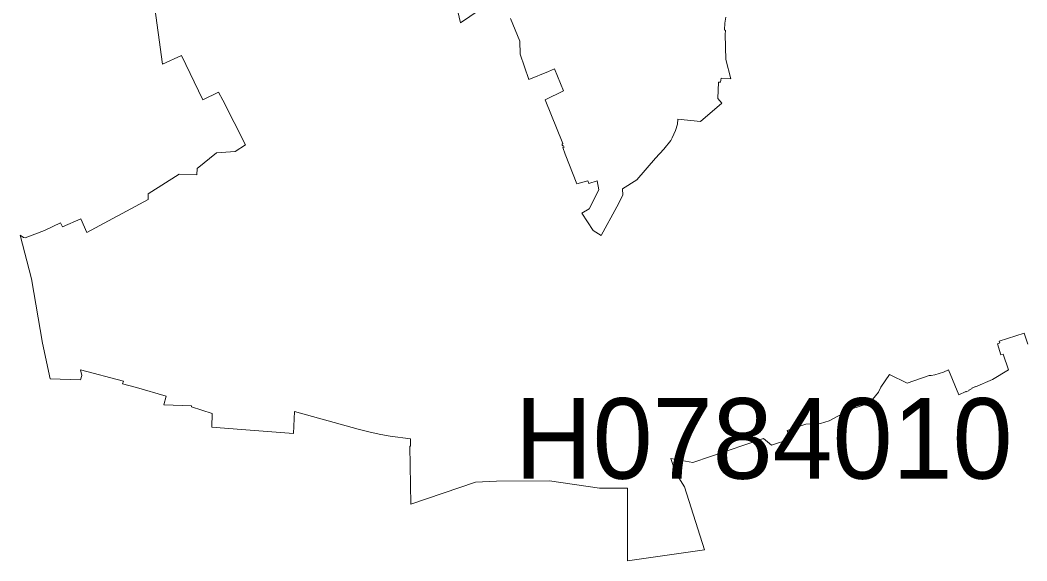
# Model space of a CAD drawing. Extents: x 369010 to 739155, y 6377141 to 6616555.
# Drawn here: x 541475 to 542723, y 6587784 to 6588455 of the extents above; entities that cross this region are included whole.
import ezdxf
from ezdxf.enums import TextEntityAlignment as Align

# ---------------------------------------------------------------- set-up
doc = ezdxf.new("R2010")
doc.units = 0
doc.header["$LTSCALE"] = 40
doc.layers.add('1', color=7, linetype='Continuous', lineweight=13)
doc.layers.add('2', color=7, linetype='Continuous')

msp = doc.modelspace()

# ---------------------------------------------------------------- linework, layer by layer
at = {"layer": '1'}
for points in [[(541999.45, 6588541.23), (542020.8, 6588451.2), (542054.23, 6588473.7)], [(542054.23, 6588473.7), (542020.8, 6588451.2), (541999.45, 6588541.23)], [(541653.05, 6587977.19), (541655.7, 6587988.12), (541619.12, 6587998.87), (541601.91, 6588003.34), (541602.74, 6588006.49), (541549.78, 6588020.72), (541551.1, 6588013.77), (541549.61, 6588008.31), (541511.88, 6588009.63), (541502.61, 6588053.49), (541488.87, 6588133.59), (541474.81, 6588187.55), (541479.11, 6588184.9), (541480.93, 6588184.57), (541505.09, 6588193.51), (541524.95, 6588203.1), (541527.44, 6588198.14), (541550.11, 6588207.9), (541557.56, 6588190.86), (541633.52, 6588231.74), (541633.52, 6588239.18), (541671.92, 6588263.18), (541693.93, 6588262.36), (541694.1, 6588270.46), (541718.43, 6588289.83), (541741.43, 6588291.48), (541754.01, 6588299.76), (541726.21, 6588355.04), (541720.74, 6588365.3), (541701.38, 6588355.7), (541674.9, 6588410.65), (541651.4, 6588399.89), (541635.18, 6588518.22)], [(541635.18, 6588518.22), (541651.4, 6588399.89), (541674.9, 6588410.65), (541701.38, 6588355.7), (541720.74, 6588365.3), (541726.21, 6588355.04), (541754.01, 6588299.76), (541741.43, 6588291.48), (541718.43, 6588289.83), (541694.1, 6588270.46), (541693.93, 6588262.36), (541671.92, 6588263.18), (541633.52, 6588239.18), (541633.52, 6588231.74), (541557.56, 6588190.86), (541550.11, 6588207.9), (541527.44, 6588198.14), (541524.95, 6588203.1), (541505.09, 6588193.51), (541480.93, 6588184.57), (541479.11, 6588184.9), (541474.81, 6588187.55), (541488.87, 6588133.59), (541502.61, 6588053.49), (541511.88, 6588009.63), (541549.61, 6588008.31), (541551.1, 6588013.77), (541549.78, 6588020.72), (541602.74, 6588006.49), (541601.91, 6588003.34), (541619.12, 6587998.87), (541655.7, 6587988.12), (541653.05, 6587977.19)], [(542349.49, 6588458.31), (542348.34, 6588450.7), (542348, 6588442.42), (542349.33, 6588441.6), (542348.83, 6588436.63), (542349.82, 6588405.68), (542355.78, 6588381.85), (542343.7, 6588382.68), (542343.2, 6588377.71), (542340.39, 6588377.55), (542339.56, 6588357.35), (542344.53, 6588351.4), (542318.21, 6588328.72), (542290.24, 6588331.54), (542289.58, 6588325.25), (542287.26, 6588317.63), (542282.96, 6588308.37), (542281.64, 6588305.06), (542272.7, 6588294.3), (542262.44, 6588283.21), (542239.43, 6588256.23), (542221.56, 6588245.31), (542221.89, 6588237.2), (542214.44, 6588222.8), (542194.91, 6588187.38), (542185.15, 6588193.34), (542171.25, 6588215.02), (542180.35, 6588220.48), (542192.1, 6588243.98), (542190.28, 6588254.91), (542179.69, 6588251.6), (542178.69, 6588254.91), (542164.79, 6588251.27), (542150.39, 6588288.17), (542147.58, 6588296.45), (542149.07, 6588296.95), (542148.57, 6588298.44), (542147.41, 6588298.6), (542146.59, 6588299.43), (542146.75, 6588300.59), (542147.58, 6588301.41), (542125.73, 6588355.7), (542148.41, 6588366.79), (542137.15, 6588394.26), (542129.87, 6588390.79), (542105.38, 6588380.86), (542094.62, 6588412.14), (542094.12, 6588428.36), (542082.54, 6588456.49)], [(542082.54, 6588456.49), (542094.12, 6588428.36), (542094.62, 6588412.14), (542105.38, 6588380.86), (542129.87, 6588390.79), (542137.15, 6588394.26), (542148.41, 6588366.79), (542125.73, 6588355.7), (542147.58, 6588301.41), (542146.75, 6588300.59), (542146.59, 6588299.43), (542147.41, 6588298.6), (542148.57, 6588298.44), (542149.07, 6588296.95), (542147.58, 6588296.45), (542150.39, 6588288.17), (542164.79, 6588251.27)], [(542164.79, 6588251.27), (542178.69, 6588254.91), (542179.69, 6588251.6), (542190.28, 6588254.91), (542192.1, 6588243.98), (542180.35, 6588220.48), (542171.25, 6588215.02), (542185.15, 6588193.34), (542194.91, 6588187.38), (542214.44, 6588222.8), (542221.89, 6588237.2), (542221.56, 6588245.31), (542239.43, 6588256.23), (542262.44, 6588283.21), (542272.7, 6588294.3), (542281.64, 6588305.06), (542282.96, 6588308.37), (542287.26, 6588317.63), (542289.58, 6588325.25), (542290.24, 6588331.54), (542318.21, 6588328.72), (542344.53, 6588351.4), (542339.56, 6588357.35), (542340.39, 6588377.55), (542343.2, 6588377.71), (542343.7, 6588382.68), (542355.78, 6588381.85), (542349.82, 6588405.68), (542348.83, 6588436.63), (542349.33, 6588441.6), (542348, 6588442.42), (542348.34, 6588450.7), (542349.49, 6588458.31)], [(542724.03, 6588052.33), (542719.4, 6588066.23), (542688.61, 6588056.14), (542689.44, 6588053.99), (542686.46, 6588052.99), (542690.6, 6588039.26), (542693.58, 6588040.08), (542700.03, 6588020.72), (542680.34, 6588008.8), (542659.15, 6587999.53), (542659.15, 6587999.87), (542654.68, 6587997.88), (542655.01, 6587997.38), (542651.04, 6587995.56), (542651.21, 6587995.07), (542647.4, 6587993.25), (542647.24, 6587993.74), (542638.3, 6587989.77), (542625.72, 6588020.55), (542619.43, 6588017.74), (542608.51, 6588014.26), (542604.04, 6588013.6), (542601.56, 6588013.6), (542574.58, 6588004.17), (542552.57, 6588014.93), (542541.64, 6587999.04), (542538.83, 6587993.08), (542527.91, 6587979.34), (542504.41, 6587971.73), (542477.59, 6587957.5), (542466.84, 6587954.02), (542448.8, 6587953.03), (542425.46, 6587945.25), (542428.77, 6587934.49), (542406.1, 6587927.04), (542396.5, 6587935.48), (542308.78, 6587905.69), (542281.31, 6587910.66), (542287.1, 6587893.28), (542298.19, 6587875.41), (542323.01, 6587797.29), (542227.85, 6587783.55), (542227.52, 6587873.59), (542192.93, 6587873.75), (542131.03, 6587882.85), (542065.32, 6587882.52), (542039.34, 6587881.2), (541959.07, 6587853.89), (541957.75, 6587926.05), (541958.74, 6587926.05), (541958.57, 6587934.82), (541933.58, 6587938.3), (541922, 6587940.45), (541908.92, 6587943.26), (541893.7, 6587947.07), (541814.92, 6587968.75), (541813.76, 6587941.44), (541749.21, 6587946.74), (541712.3, 6587949.55), (541712.8, 6587966.43), (541687.15, 6587974.54), (541687.31, 6587975.87), (541653.05, 6587977.19)], [(541653.05, 6587977.19), (541687.31, 6587975.87), (541687.15, 6587974.54), (541712.8, 6587966.43), (541712.3, 6587949.55), (541749.21, 6587946.74), (541813.76, 6587941.44), (541814.92, 6587968.75), (541893.7, 6587947.07), (541908.92, 6587943.26), (541922, 6587940.45), (541933.58, 6587938.3), (541958.57, 6587934.82), (541958.74, 6587926.05), (541957.75, 6587926.05), (541959.07, 6587853.89), (542039.34, 6587881.2), (542065.32, 6587882.52), (542131.03, 6587882.85), (542192.93, 6587873.75), (542227.52, 6587873.59), (542227.85, 6587783.55), (542323.01, 6587797.29), (542298.19, 6587875.41), (542287.1, 6587893.28), (542281.31, 6587910.66), (542308.78, 6587905.69), (542396.5, 6587935.48), (542406.1, 6587927.04), (542428.77, 6587934.49), (542425.46, 6587945.25), (542448.8, 6587953.03), (542466.84, 6587954.02), (542477.59, 6587957.5), (542504.41, 6587971.73), (542527.91, 6587979.34), (542538.83, 6587993.08), (542541.64, 6587999.04), (542552.57, 6588014.93), (542574.58, 6588004.17), (542601.56, 6588013.6), (542604.04, 6588013.6), (542608.51, 6588014.26), (542619.43, 6588017.74), (542625.72, 6588020.55), (542638.3, 6587989.77), (542647.24, 6587993.74), (542647.4, 6587993.25), (542651.21, 6587995.07), (542651.04, 6587995.56), (542655.01, 6587997.38), (542654.68, 6587997.88), (542659.15, 6587999.87), (542659.15, 6587999.53), (542680.34, 6588008.8), (542700.03, 6588020.72), (542693.58, 6588040.08), (542690.6, 6588039.26), (542686.46, 6588052.99), (542689.44, 6588053.99), (542688.61, 6588056.14), (542719.4, 6588066.23), (542724.03, 6588052.33)]]:
    msp.add_lwpolyline(points, dxfattribs=at)

# ---------------------------------------------------------------- texts
at = {"layer": '2'}
msp.add_text('H0784010', height=100, dxfattribs=at).set_placement((542396.49, 6587885.48), align=Align.CENTER)

doc.saveas('drawing.dxf')
